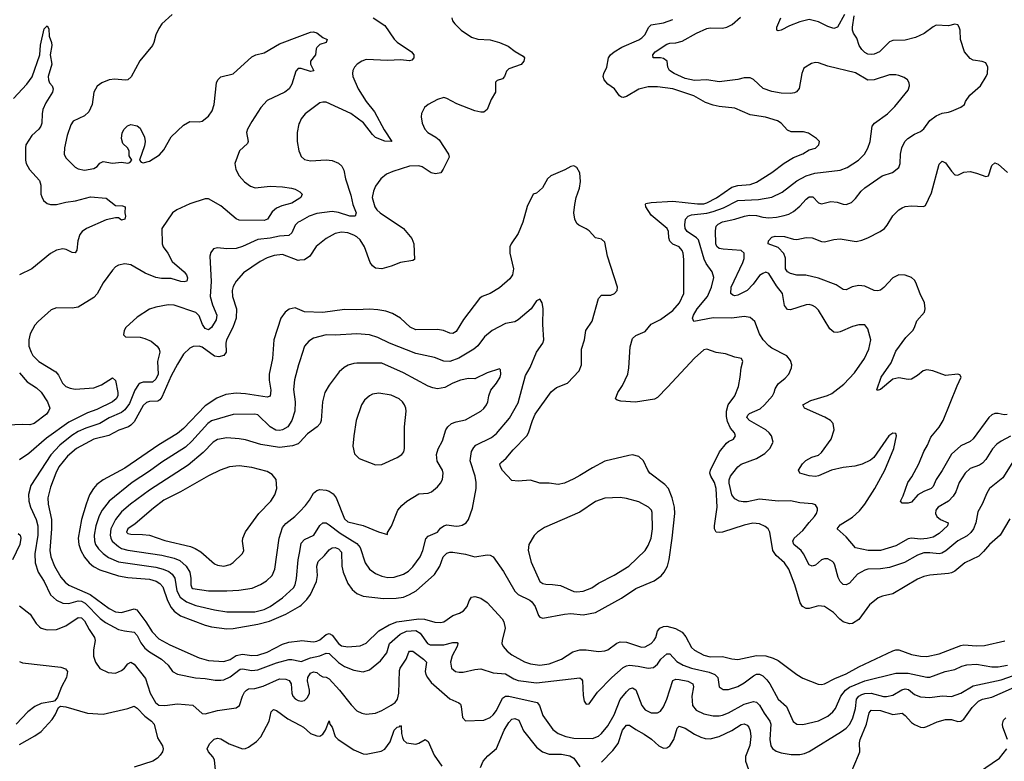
# Model space of a CAD drawing. Header units: inches. Extents: x 1649636 to 1815363, y 506543 to 641975.
# Tile 650 of 656: x 1758192 to 1764550, y 630910 to 635697. Entities that reach past the tile are written whole.
import ezdxf

# ---------------------------------------------------------------- set-up
doc = ezdxf.new("R2010")
doc.units = ezdxf.units.IN
doc.header["$MEASUREMENT"] = 0
doc.layers.add('B7653', color=7, linetype='Continuous')
doc.layers.add('B7663', color=7, linetype='Continuous')

msp = doc.modelspace()

# ---------------------------------------------------------------- linework, layer by layer
at = {"layer": 'B7653', "color": 5}
for points, elevation in [([(1759177.1, 635730), (1759110.7, 635670), (1759090, 635641.2), (1759070, 635599), (1759058.9, 635550), (1759049.3, 635530.7), (1758967.8, 635432.2), (1758912.4, 635327.6), (1758890.2, 635309.8), (1758873.6, 635306.4), (1758807.1, 635312.9), (1758770, 635309.8), (1758723, 635290), (1758692.3, 635267.7), (1758670, 635229.2), (1758658.8, 635150), (1758638.3, 635101.7), (1758610, 635076.9), (1758537.2, 635042.8), (1758521, 635019), (1758498.6, 634950), (1758481, 634870), (1758479.2, 634830), (1758490, 634804.9), (1758550, 634745.3), (1758570, 634734.9), (1758610, 634726.7), (1758670, 634736), (1758691.5, 634750), (1758710, 634772), (1758730, 634781.7), (1758790, 634770.3), (1758850, 634776.9), (1758890, 634771.7), (1758904, 634776), (1758915.4, 634790), (1758898.4, 634818.4), (1758897.8, 634850), (1758888.8, 634870), (1758858.8, 634898.8), (1758848.6, 634930), (1758853.9, 634966.1), (1758866.3, 634990), (1758888.8, 635011.2), (1758910, 635019.7), (1758950, 635011.3), (1758970, 634996.2), (1758998.2, 634938.2), (1759002.1, 634910), (1758997.9, 634882.1), (1758965.2, 634790), (1758976.9, 634776.9), (1758990, 634773.3), (1759030, 634783.9), (1759095, 634825), (1759122, 634858), (1759170, 634941.3), (1759250, 635016.9), (1759290, 635039.6), (1759350, 635037.4), (1759370, 635043.1), (1759410, 635073.7), (1759434.2, 635110), (1759447.8, 635150), (1759462.8, 635290), (1759470.7, 635310), (1759490, 635329.3), (1759571.3, 635348.7), (1759690, 635458.6), (1759716, 635470), (1759770, 635482.7), (1759870, 635541.1), (1760000, 635590.8)], 640), ([(1758152.4, 635187.6), (1758238.2, 635281.8), (1758271.6, 635328.4), (1758321.6, 635470), (1758326.8, 635533.2), (1758350, 635638), (1758370, 635658), (1758379.1, 635639.1), (1758381.6, 635590), (1758397.3, 635550), (1758399.3, 635530), (1758388.5, 635470), (1758399.1, 635410), (1758376.4, 635330), (1758377, 635310), (1758384.9, 635290), (1758401.6, 635270), (1758408.5, 635250), (1758404.2, 635230), (1758360.3, 635159.7), (1758341.9, 635118.1), (1758336.3, 635090), (1758334, 635030), (1758327.4, 635010), (1758314.4, 634990), (1758270, 634949.7), (1758232.3, 634890), (1758228.4, 634870), (1758228.4, 634790), (1758233.2, 634770), (1758255.3, 634730), (1758319.1, 634659.1), (1758327.8, 634630), (1758329.1, 634570.9), (1758333.9, 634553.9), (1758346, 634530), (1758370, 634510.3), (1758390, 634503.8), (1758430, 634504.1), (1758490, 634519.2), (1758551.6, 634528.4), (1758650, 634553.8), (1758750, 634546), (1758810, 634498), (1758855.3, 634495.3), (1758872, 634490), (1758871.3, 634450), (1758876, 634430), (1758870, 634408.7), (1758850, 634404), (1758830, 634419), (1758810, 634419), (1758750, 634406), (1758623.1, 634350), (1758594.9, 634330), (1758579.6, 634310), (1758567.1, 634270), (1758561.3, 634210), (1758550, 634192.3), (1758530, 634193.6), (1758492.7, 634212.7), (1758470, 634218), (1758430, 634209.8), (1758390, 634187.2), (1758270, 634088.2), (1758190, 634049.7)], 620), ([(1760000, 635382.7), (1759990, 635382.9), (1759975.3, 635364.7), (1759950, 635281.2), (1759931.7, 635250), (1759903.1, 635230), (1759790, 635175.4), (1759750, 635129.7), (1759690, 635039.7), (1759663.2, 634990), (1759657.5, 634970), (1759666.3, 634910), (1759662, 634898), (1759610.3, 634850), (1759581.7, 634770), (1759587.4, 634730), (1759608.9, 634690), (1759643.1, 634650), (1759682.4, 634622.4), (1759712.5, 634612.5), (1759810, 634622.3), (1759890, 634619.3), (1759946, 634610), (1759970, 634602.8), (1760000, 634585)], 640), ([(1760000, 635035), (1759995.3, 635024.7), (1759984.7, 634970), (1759983.6, 634910), (1759993.7, 634850), (1760000, 634836)], 660), ([(1760000, 634545.4), (1759950, 634512.7), (1759884.3, 634495.7), (1759850, 634481.1), (1759822.2, 634457.8), (1759792.9, 634410), (1759770, 634401.2), (1759610, 634403.2), (1759590, 634412.5), (1759490, 634495.2), (1759410, 634539.8), (1759390, 634541), (1759290, 634507.6), (1759207, 634470), (1759177.8, 634450), (1759109, 634350), (1759112.8, 634250), (1759118.9, 634230), (1759149.4, 634189.4), (1759176.6, 634136.6), (1759253.1, 634070), (1759268.5, 634050), (1759275.3, 634030), (1759270.3, 634009.7), (1759254.6, 634005.4), (1759232.7, 634007.3), (1759170, 634025.9), (1759107.2, 634027.2), (1759070, 634033.1), (1759001.2, 634061.2), (1758910, 634113.8), (1758870, 634121), (1758830, 634113), (1758810, 634102.9), (1758790, 634080.9), (1758730, 633998.4), (1758691.8, 633928.2), (1758670, 633904.7), (1758570, 633841.7), (1758530, 633834), (1758430, 633836.9), (1758394.8, 633825.2), (1758310, 633749.6), (1758290, 633724.5), (1758259.5, 633670), (1758250.3, 633630), (1758251.7, 633590), (1758264.9, 633550), (1758276.5, 633530), (1758314.9, 633490), (1758424.7, 633424.7), (1758442.7, 633402.7), (1758468, 633350), (1758489.5, 633329.5), (1758517.9, 633317.9), (1758550, 633311.8), (1758670, 633321.6), (1758719, 633341), (1758790, 633384.4), (1758810, 633367.3), (1758826.2, 633290), (1758826.5, 633270), (1758815.4, 633250), (1758791.1, 633230), (1758690, 633179.9), (1758630, 633159.3), (1758510, 633098.4), (1758364.8, 632995.2), (1758250, 632896.8), (1758190, 632856.4)], 640), ([(1760000, 634395.4), (1759990, 634389.8), (1759970.1, 634369.9), (1759950, 634322), (1759930, 634304.5), (1759870, 634300.2), (1759810, 634286.7), (1759730, 634277.3), (1759630, 634232.3), (1759590, 634220.7), (1759530, 634218.7), (1759470, 634224.7), (1759442.9, 634217.1), (1759425.1, 634194.9), (1759420.2, 634170), (1759427.8, 634007.8), (1759421.8, 633910), (1759436.5, 633856.5), (1759465.8, 633790), (1759460.3, 633759.7), (1759430.2, 633710), (1759410, 633695.3), (1759390, 633702.9), (1759372.8, 633730), (1759350, 633785.3), (1759330, 633807.4), (1759190, 633855.3), (1759150, 633856.4), (1759070, 633841.3), (1759030, 633827.6), (1758950, 633777), (1758877.3, 633710), (1758865.5, 633690), (1758862.5, 633662.5), (1758874, 633650), (1758970, 633647.2), (1758999.6, 633639.6), (1759041, 633621), (1759080.3, 633590), (1759092.8, 633570), (1759096.5, 633550), (1759081, 633490), (1759085.7, 633410), (1759070, 633375.7), (1759050, 633357.7), (1758990, 633358.3), (1758970, 633351.4), (1758958.3, 633341.7), (1758935, 633305), (1758901.2, 633218.8), (1758870, 633178.4), (1758850, 633161.5), (1758770, 633128.1), (1758710, 633089.9), (1758619.5, 633060.5), (1758570, 633039.4), (1758527.4, 633012.6), (1758450, 632951), (1758392.6, 632887.4), (1758263.2, 632690), (1758248.6, 632631.4), (1758251.5, 632590), (1758261.2, 632550), (1758297.7, 632470), (1758309.6, 632429.6), (1758308.2, 632370), (1758290.1, 632250), (1758291.4, 632190), (1758310.6, 632130.6), (1758349.4, 632070), (1758390, 631985.3), (1758429, 631949), (1758470, 631931.6), (1758509.5, 631929.5), (1758570, 631945), (1758590, 631942.9), (1758614.6, 631930), (1758712, 631832), (1758746.2, 631806.2), (1758830, 631761.6), (1758868.7, 631751.3), (1758930, 631743.8), (1758950, 631722.8), (1758973.6, 631673.6), (1758999.6, 631639.7), (1759030, 631615.9), (1759107.2, 631570), (1759150.2, 631530), (1759179.5, 631490), (1759210, 631473.2), (1759328, 631448), (1759390, 631444), (1759453.1, 631433.1), (1759490, 631433), (1759510, 631436.6), (1759550, 631454.6), (1759615.8, 631504.2), (1759630, 631507.7), (1759690, 631496.1), (1759730, 631499.8), (1759850, 631545), (1759930, 631567.3), (1759950, 631567.8), (1760000, 631555.7)], 660), ([(1760000, 634144.7), (1759990, 634143.7), (1759890, 634180.7), (1759834.9, 634174.9), (1759790, 634159.8), (1759744.6, 634135.4), (1759637.3, 634062.7), (1759589.2, 634010), (1759570, 633974), (1759563.5, 633950), (1759566.4, 633910), (1759590.8, 633830), (1759589.6, 633770.4), (1759567.5, 633710), (1759528.2, 633630), (1759523, 633610), (1759524.7, 633550), (1759510.3, 633530), (1759478.4, 633521.6), (1759450, 633524.9), (1759370, 633583.2), (1759350, 633590.7), (1759311.8, 633588.2), (1759290, 633576.8), (1759250, 633537.2), (1759210, 633474.2), (1759170, 633397.2), (1759110, 633259.7), (1759097, 633243), (1759084.4, 633235.6), (1759030, 633232.5), (1759010, 633226), (1758990, 633207.1), (1758930, 633102.2), (1758910, 633080.2), (1758894, 633070), (1758832.5, 633047.5), (1758767.8, 633012.2), (1758670, 632989.4), (1758559, 632930), (1758500, 632880), (1758445, 632810), (1758424.5, 632770), (1758390, 632678.7), (1758374.5, 632610), (1758376.6, 632570), (1758396.1, 632470), (1758396.5, 632410), (1758386.1, 632270), (1758393.7, 632230), (1758416.8, 632170), (1758458.3, 632098.3), (1758486.1, 632066.1), (1758510, 632046.3), (1758646.5, 631986.5), (1758770, 631896.6), (1758810, 631874.7), (1758850, 631870.1), (1758930, 631894), (1758948.4, 631888.4), (1759006.4, 631810), (1759046.6, 631746.6), (1759090, 631701.5), (1759161.9, 631661.9), (1759350, 631577.9), (1759410, 631559.6), (1759510, 631554.9), (1759550, 631567), (1759590, 631592.2), (1759630, 631601.5), (1759690, 631592.3), (1759730, 631595.1), (1759790, 631614), (1759890, 631666.2), (1759930, 631679.2), (1760000, 631687.3)], 680), ([(1760000, 633824.6), (1759970, 633837), (1759931.9, 633828.1), (1759905.2, 633810), (1759878.3, 633770), (1759832.1, 633630), (1759823.5, 633510), (1759802.8, 633410), (1759803.1, 633370), (1759813.6, 633306.4), (1759810, 633266.3), (1759790, 633260.2), (1759650, 633281.9), (1759590, 633286.8), (1759523.1, 633276.9), (1759465, 633255), (1759390, 633204.2), (1759250, 633058.3), (1759210, 633025), (1759090, 632953.3), (1758870, 632802.6), (1758730, 632727.4), (1758690, 632695.7), (1758668.4, 632671.6), (1758643.3, 632630), (1758621, 632570), (1758591.6, 632470), (1758569.2, 632350), (1758573.1, 632310), (1758586.2, 632270), (1758610, 632228.4), (1758641.3, 632190), (1758668, 632168.1), (1758710, 632145), (1758830, 632106.8), (1758890, 632095.8), (1759030, 632085.9), (1759072.4, 632072.4), (1759097.3, 632057.3), (1759115.5, 632035.5), (1759147.3, 631947.3), (1759170, 631903.2), (1759190, 631878.7), (1759229.3, 631849.3), (1759390, 631788.4), (1759430, 631777.9), (1759530, 631765.1), (1759570, 631767.2), (1759730, 631795.4), (1759805.4, 631814.6), (1759910, 631860.1), (1760000, 631912)], 720), ([(1760000, 633494.8), (1759991.6, 633468.4), (1759966.8, 633373.2), (1759959.8, 633310), (1759970.1, 633229.9), (1759969.5, 633170), (1759948.3, 633110), (1759924.3, 633070), (1759890, 633049.5), (1759870, 633045), (1759846.9, 633046.9), (1759809.1, 633070), (1759730, 633146), (1759710, 633151.8), (1759570, 633149.2), (1759430, 633107), (1759406.4, 633090), (1759303.7, 632976.3), (1759262.6, 632937.4), (1759110, 632840.8), (1759030, 632781.9), (1758917.1, 632710), (1758770.2, 632590), (1758723.7, 632530), (1758705.8, 632494.2), (1758683.1, 632430), (1758672.1, 632370), (1758673.8, 632333.8), (1758681.5, 632310), (1758700.9, 632280.9), (1758730, 632250.8), (1758765.7, 632225.7), (1758830, 632196.6), (1759070, 632162.3), (1759118.9, 632150), (1759155, 632135), (1759177.3, 632117.3), (1759192.9, 632092.9), (1759207.2, 632010), (1759228.5, 631968.5), (1759270, 631939), (1759330, 631915.9), (1759450, 631888.4), (1759530, 631875.6), (1759710, 631874.8), (1759770, 631889.7), (1759810, 631910.1), (1759890, 631964.6), (1759960.7, 632030), (1759970.5, 632050), (1759979.6, 632090), (1759989.9, 632210), (1760000, 632263.8)], 740), ([(1758190, 633418.4), (1758240.4, 633360.4), (1758300.3, 633320.3), (1758330, 633291.8), (1758371.7, 633230), (1758385.5, 633190), (1758378.4, 633170), (1758363.8, 633150), (1758284.9, 633090), (1758257.4, 633082.6), (1758210, 633084.5), (1758110, 633079.2)], 620), ([(1760000, 632970.2), (1759990, 632959.3), (1759952.9, 632947.1), (1759870, 632934.9), (1759750, 632954.5), (1759650, 632985.2), (1759610, 632992.3), (1759530, 632998.7), (1759470, 632987.7), (1759441.8, 632970), (1759376.9, 632903.1), (1759279.5, 632820.5), (1759030, 632660.8), (1758907.6, 632570), (1758850, 632521), (1758810.1, 632469.9), (1758781.3, 632410), (1758776.3, 632370), (1758779.3, 632350), (1758789.5, 632330), (1758830, 632295.7), (1758850, 632284.6), (1758890, 632272.7), (1759110, 632241.2), (1759190, 632220.6), (1759225.5, 632205.5), (1759267.3, 632170), (1759290.5, 632130.5), (1759298, 632090), (1759296.8, 632050), (1759303.6, 632030), (1759310, 632024.7), (1759410.5, 632009.5), (1759530, 632009.4), (1759606.2, 632013.9), (1759692.2, 632027.8), (1759747.9, 632052), (1759785, 632075), (1759822.4, 632110), (1759839.2, 632150), (1759867.4, 632350), (1759890, 632418.7), (1759910, 632445.5), (1759969.2, 632490.8), (1760000, 632522.7)], 760), ([(1758181.4, 632381.4), (1758195.2, 632370), (1758199.1, 632350), (1758193.4, 632310), (1758146.3, 632210)], 640), ([(1758190, 631912.7), (1758258.7, 631858.7), (1758298.5, 631798.5), (1758318.6, 631778.6), (1758330.2, 631770.2), (1758370, 631759), (1758430, 631759.7), (1758490, 631784.3), (1758570, 631839), (1758590, 631836.1), (1758610, 631817.7), (1758640.3, 631760.3), (1758675.2, 631710), (1758678.2, 631690), (1758668.4, 631630), (1758669.4, 631589.4), (1758680.7, 631550), (1758709.4, 631509.4), (1758763.6, 631483.6), (1758810, 631479.8), (1758850, 631495.3), (1758869, 631511), (1758890, 631539.6), (1758910, 631550.2), (1758930, 631537.6), (1759004.5, 631444.5), (1759033.8, 631350), (1759069.3, 631290), (1759090, 631272.3), (1759130, 631269.4), (1759210, 631280.2), (1759310, 631271.6), (1759370, 631217.4), (1759390, 631215.3), (1759470, 631237.5), (1759590, 631255.8), (1759611.5, 631270), (1759630.7, 631330), (1759643.8, 631356.2), (1759656.3, 631370), (1759670, 631376.8), (1759710, 631380.6), (1759764.6, 631395.4), (1759870, 631441.2), (1759910, 631441.1), (1759932.5, 631432.5), (1759944.4, 631410), (1759948.2, 631350), (1759954.9, 631330), (1759970, 631313.7), (1759990, 631302), (1760000, 631299.9)], 640), ([(1758190, 631553.8), (1758210, 631544.7), (1758457.3, 631517.3), (1758486.6, 631506.6), (1758500.5, 631490), (1758494.6, 631450), (1758462, 631390), (1758436, 631324), (1758419, 631301), (1758405.1, 631294.9), (1758330, 631282.8), (1758290, 631264.2), (1758243.7, 631230), (1758168.8, 631150)], 620), ([(1758190, 631018.7), (1758290, 631074.6), (1758330, 631102.6), (1758400.6, 631179.4), (1758420.5, 631210), (1758442.4, 631257.6), (1758454.8, 631265.2), (1758490, 631262.4), (1758630, 631219.6), (1758730, 631213.1), (1758889.7, 631250.3), (1758930, 631266.7), (1758950, 631252.9), (1759000.5, 631200.5), (1759043.6, 631170), (1759060.9, 631150), (1759081.1, 631061.1), (1759113, 631010), (1759118, 630990), (1759113, 630970), (1759099.5, 630950), (1759081.1, 630930), (1759052.4, 630910), (1758930, 630870.9)], 620), ([(1759460.8, 630810), (1759450, 630919.3), (1759439.6, 630939.6), (1759411.8, 630970), (1759402.4, 630990), (1759418, 631022), (1759447.5, 631052.5), (1759470, 631059.5), (1759490, 631055.6), (1759543.6, 631023.6), (1759630, 630990.3), (1759650, 630992.2), (1759670, 631001.3), (1759721.7, 631038.3), (1759750, 631068.7), (1759803.2, 631170), (1759814.7, 631230), (1759830, 631245.3), (1759850, 631238.5), (1759923, 631183), (1760000, 631143.1)], 620)]:
    msp.add_lwpolyline(points, dxfattribs=dict(at, elevation=elevation))
at = {"layer": 'B7653', "color": 5, "elevation": 780}
msp.add_lwpolyline([(1759610, 632818.2), (1759546, 632810), (1759485.5, 632790), (1759410, 632751.8), (1759231.2, 632648.8), (1759123.5, 632596.5), (1759055.5, 632544.5), (1758937.4, 632442.6), (1758890, 632410.8), (1758881.5, 632390), (1758890, 632379.5), (1758910, 632376), (1758985.1, 632374.9), (1759030, 632369.4), (1759130, 632336.1), (1759295.5, 632295.5), (1759324.3, 632284.3), (1759361.9, 632261.9), (1759450, 632183.6), (1759470, 632175.6), (1759509.7, 632170.3), (1759550, 632179.5), (1759570, 632192.7), (1759630, 632251), (1759638.4, 632270), (1759629.7, 632330), (1759633, 632350), (1759649.8, 632390.2), (1759736.8, 632510), (1759814.5, 632590), (1759840.3, 632630), (1759852.2, 632670), (1759848.4, 632728.4), (1759821.6, 632761.6), (1759790, 632780.4), (1759690, 632806.6)], close=True, dxfattribs=at)
at = {"layer": 'B7663', "color": 5}
for points, elevation in [([(1760981.6, 635710), (1760986.4, 635690), (1761001.3, 635670), (1761043.7, 635630), (1761110, 635583.6), (1761150, 635571.1), (1761230, 635568), (1761290, 635550.2), (1761346.6, 635526.6), (1761392.1, 635492.1), (1761442.3, 635462.3), (1761452.4, 635450), (1761448.5, 635430), (1761430, 635408.3), (1761350, 635379.5), (1761335.6, 635364.4), (1761322.4, 635330), (1761310, 635314.5), (1761275.6, 635304.4), (1761265.1, 635294.9), (1761263.8, 635230), (1761237.1, 635182.9), (1761210, 635118.4), (1761190, 635101.2), (1761170, 635099.8), (1761130, 635109), (1761014.3, 635154.3), (1760950, 635188.3), (1760930, 635194.3), (1760890, 635182.4), (1760830.7, 635150), (1760804.9, 635130), (1760787.4, 635092.6), (1760783.7, 635070), (1760790.3, 635030), (1760808.5, 634990), (1760827.7, 634970), (1760879.5, 634939.5), (1760900.7, 634920.7), (1760960.2, 634830), (1760964.7, 634810), (1760927.5, 634732.5), (1760910.8, 634709.2), (1760876.7, 634703.3), (1760850, 634709), (1760790, 634746.9), (1760770, 634753.6), (1760708.8, 634751.2), (1760602.3, 634717.7), (1760560.6, 634699.4), (1760523.7, 634670), (1760490, 634622.9), (1760475.8, 634590), (1760468.4, 634550), (1760486.2, 634490), (1760499, 634470), (1760520.3, 634450), (1760670, 634349.1), (1760723.9, 634283.9), (1760737.6, 634250), (1760741.1, 634150), (1760730, 634143.5), (1760650, 634130.5), (1760590, 634106.3), (1760530.1, 634089.9), (1760490, 634094), (1760470, 634109), (1760455.4, 634130), (1760418.4, 634230), (1760390, 634275.8), (1760370, 634295.3), (1760350, 634306.2), (1760310, 634320.3), (1760270, 634326.2), (1760230, 634316.8), (1760170, 634285.8), (1760107, 634233), (1760064.7, 634170), (1760030, 634147.5), (1760000, 634144.7)], 680), ([(1760475.5, 635710), (1760550, 635659.3), (1760611.1, 635571.1), (1760630, 635552), (1760722.4, 635490), (1760736.4, 635470), (1760737.1, 635450), (1760723.1, 635436.9), (1760708.8, 635431.2), (1760650, 635438.5), (1760570, 635433.6), (1760430, 635440.4), (1760400.5, 635430), (1760372.2, 635410), (1760353.4, 635390), (1760342.8, 635370), (1760340.3, 635350), (1760344, 635330), (1760377.4, 635250), (1760430, 635168.4), (1760482.6, 635102.6), (1760545.9, 634985.9), (1760596, 634910), (1760550, 634912.4), (1760490, 634937.1), (1760470, 634956.1), (1760411.6, 635031.6), (1760330, 635092.1), (1760170, 635164.4), (1760150, 635165.4), (1760130, 635159.7), (1760036.3, 635090), (1760010, 635057), (1760000, 635035)], 660), ([(1764585.1, 632474.9), (1764522.6, 632370), (1764455.3, 632310), (1764416.8, 632263.2), (1764385.1, 632234.9), (1764295.3, 632190), (1764230, 632137.2), (1764210, 632127), (1764190, 632121.5), (1764070, 632112.2), (1764030, 632102.9), (1763990, 632086.6), (1763830, 631991.1), (1763764.2, 631975.8), (1763735.5, 631964.5), (1763680.4, 631919.6), (1763610, 631825.4), (1763570, 631799.7), (1763550, 631796.9), (1763509.8, 631809.8), (1763487.4, 631827.4), (1763447.8, 631870), (1763390, 631908.2), (1763350, 631912.4), (1763290, 631896.4), (1763270, 631896.9), (1763248, 631910), (1763232.5, 631932.5), (1763198.3, 632050), (1763158.6, 632150), (1763130.4, 632190.4), (1763078, 632238), (1763054.8, 632270), (1763036, 632390), (1763026, 632410), (1763006.2, 632426.2), (1762970, 632442.7), (1762927.2, 632447.2), (1762870, 632434.8), (1762730, 632389.8), (1762710, 632386.8), (1762689.8, 632389.8), (1762679.8, 632410), (1762677.8, 632430), (1762695.4, 632550), (1762689.4, 632670), (1762679.2, 632710), (1762654.2, 632750), (1762649.2, 632770), (1762653.7, 632790), (1762711.6, 632908.4), (1762756.8, 632963.2), (1762770, 632974.9), (1762800.7, 632990), (1762814.7, 633010), (1762808.4, 633030), (1762781.1, 633061.1), (1762762.8, 633102.8), (1762756.2, 633136.2), (1762756.2, 633170), (1762766.4, 633210), (1762809.9, 633270), (1762833.8, 633330), (1762845.6, 633390), (1762851, 633449), (1762861.6, 633490), (1762854, 633510), (1762810, 633518.7), (1762750, 633539.7), (1762690, 633548), (1762630, 633569.6), (1762610, 633565.6), (1762550, 633512.4), (1762375.9, 633324.1), (1762310, 633259.1), (1762291.8, 633248.2), (1762168.4, 633228.4), (1762074.5, 633234.5), (1762050, 633240.9), (1762039.3, 633250), (1762055.1, 633290), (1762084.4, 633335.6), (1762118.5, 633410), (1762126, 633450), (1762134.2, 633585.8), (1762150, 633638.7), (1762170, 633658.3), (1762230, 633684), (1762270, 633732.1), (1762330, 633761.5), (1762410, 633820.2), (1762453.3, 633870), (1762481.6, 633930), (1762481.7, 634150), (1762476.8, 634190), (1762470, 634207.8), (1762450.4, 634230.4), (1762409.1, 634249.1), (1762390, 634267.8), (1762383.2, 634290), (1762381.3, 634330), (1762372.5, 634350), (1762270, 634435.1), (1762234.3, 634490), (1762234.2, 634505.8), (1762236, 634510), (1762270, 634518.2), (1762410, 634525.9), (1762570, 634508), (1762610, 634508.9), (1762630, 634514.6), (1762692.6, 634547.4), (1762790, 634615.5), (1762830, 634626.9), (1762910, 634633.8), (1762950.7, 634649.3), (1763049.7, 634710), (1763129.2, 634770.8), (1763190, 634808), (1763250, 634832), (1763290, 634857.1), (1763330, 634867.4), (1763353, 634890), (1763357, 634910), (1763337.2, 634930), (1763284.9, 634964.9), (1763252.5, 634972.5), (1763173.8, 634973.8), (1763150, 634983.1), (1763108.4, 635028.4), (1763084.8, 635044.8), (1763007.3, 635067.3), (1762910, 635083.5), (1762810, 635125.5), (1762710, 635135.9), (1762670, 635144.5), (1762621.7, 635161.7), (1762546.3, 635206.3), (1762410, 635251.2), (1762310, 635264.3), (1762250, 635263.9), (1762190, 635249.1), (1762110, 635201), (1762090, 635195.1), (1762078, 635198), (1762065.6, 635205.6), (1762032.2, 635250), (1761990, 635281.1), (1761966.2, 635310), (1761960.3, 635330), (1761963.5, 635350), (1761982.8, 635390), (1761993.6, 635450), (1762006.8, 635470), (1762030.3, 635489.7), (1762079.3, 635520.7), (1762190, 635568.1), (1762210, 635581), (1762230, 635601.5), (1762253.2, 635646.8), (1762270, 635664.5), (1762350, 635677.4), (1762410, 635699.3)], 680), ([(1764610.3, 632850), (1764540.2, 632739.8), (1764455.6, 632670), (1764438.3, 632641.7), (1764408.3, 632570), (1764379.3, 632520.7), (1764365.5, 632450), (1764350.6, 632410), (1764334.2, 632385.8), (1764310, 632364.5), (1764250, 632332.8), (1764172, 632268), (1764146.4, 632253.6), (1764130, 632249.9), (1764070, 632256.3), (1764030, 632254.9), (1763990, 632240.5), (1763906.6, 632193.4), (1763810, 632161.6), (1763750, 632152.8), (1763670, 632150.5), (1763650, 632144.3), (1763603, 632117), (1763550, 632059.1), (1763530, 632048.6), (1763510, 632052.2), (1763490, 632071.3), (1763477.2, 632097.2), (1763456.5, 632176.5), (1763450, 632191.6), (1763440.3, 632200.3), (1763410, 632215.8), (1763390, 632216.9), (1763370, 632209.7), (1763330, 632176.4), (1763309.4, 632170), (1763290, 632179.1), (1763253.6, 632250), (1763238.4, 632270), (1763190.8, 632310), (1763184, 632330), (1763194.2, 632350), (1763250, 632398.9), (1763290, 632452.4), (1763325.6, 632490), (1763336.9, 632510), (1763343.6, 632530), (1763342.9, 632542.9), (1763330, 632566), (1763311.3, 632571.3), (1763230, 632577.7), (1763170, 632592), (1763090.2, 632589.8), (1762970, 632602.6), (1762890, 632585.4), (1762864.4, 632584.4), (1762837.2, 632590), (1762810, 632603.5), (1762790, 632629.6), (1762773.7, 632706.3), (1762773.3, 632726.7), (1762782.2, 632750), (1762796.4, 632770), (1762830, 632811.6), (1762850, 632829), (1762950, 632865.2), (1763003.9, 632896.1), (1763036.3, 632930), (1763056.9, 632970), (1763046.2, 633010), (1763032.2, 633030), (1763009.7, 633050), (1762904.4, 633110), (1762888.4, 633130), (1762894.7, 633145.2), (1762905.4, 633154.6), (1762974.3, 633185.7), (1763002.6, 633210), (1763053.3, 633270), (1763065.1, 633290), (1763070, 633313.4), (1763090, 633346.4), (1763135.8, 633384.2), (1763159.6, 633410), (1763176.9, 633450), (1763177.6, 633470), (1763170, 633497.2), (1763146.7, 633526.7), (1763050, 633576.4), (1763030, 633591.1), (1762993.3, 633630), (1762968.8, 633670), (1762938.3, 633750), (1762910, 633774), (1762870, 633780.4), (1762790.2, 633769.8), (1762670, 633773.2), (1762546, 633750), (1762537.2, 633770), (1762543.9, 633790), (1762565.9, 633830), (1762633.4, 633910), (1762659.3, 633970), (1762673.9, 634033.9), (1762664.5, 634070), (1762624.3, 634124.3), (1762611.7, 634151.7), (1762575.5, 634275.5), (1762563.1, 634290), (1762502.6, 634330), (1762489.5, 634349.5), (1762486.2, 634373.8), (1762491.5, 634410), (1762509.8, 634430), (1762530, 634437.6), (1762630, 634447.9), (1762670, 634458.2), (1762736.3, 634483.7), (1762830, 634529.1), (1762963.3, 634536.7), (1763050, 634550.8), (1763116.3, 634583.7), (1763210, 634657.8), (1763270.2, 634690.2), (1763327.2, 634707.2), (1763490, 634725.2), (1763536.6, 634743.4), (1763608.3, 634790), (1763648.5, 634830), (1763670, 634868), (1763684.5, 634910), (1763696.5, 635010), (1763712.1, 635030), (1763795.1, 635090), (1763843.5, 635136.5), (1763930, 635241.6), (1763938.9, 635270), (1763936.9, 635290), (1763926, 635310), (1763904.7, 635324.7), (1763870, 635336.9), (1763850, 635341.3), (1763810, 635340.5), (1763710, 635308.7), (1763670, 635307.8), (1763590, 635354.8), (1763410, 635397.6), (1763350, 635419.7), (1763330, 635421.3), (1763305.7, 635414.3), (1763256.5, 635383.5), (1763243.1, 635350), (1763226.4, 635253.6), (1763208.2, 635231.8), (1763195.4, 635224.6), (1763170, 635219.8), (1763110, 635222.8), (1763050, 635233.6), (1762993.8, 635253.8), (1762930, 635312), (1762910, 635321.4), (1762870, 635321.8), (1762830, 635311.8), (1762710, 635296.9), (1762630, 635308.5), (1762550, 635304.1), (1762490, 635318.7), (1762417.6, 635350), (1762387.8, 635370), (1762377.6, 635390), (1762372.7, 635430), (1762350, 635446.6), (1762330, 635451.6), (1762282, 635450), (1762280.9, 635470), (1762296.2, 635490), (1762370, 635539.2), (1762390, 635546.2), (1762430, 635548.4), (1762470, 635558), (1762563, 635610), (1762630, 635639.7), (1762650, 635644.7), (1762730, 635641.7), (1762759.3, 635650), (1762793.6, 635666.4), (1762847.4, 635712.6)], 660), ([(1764590.8, 633009.2), (1764530, 632977), (1764502.8, 632957.2), (1764473.9, 632926.1), (1764430, 632857.2), (1764410, 632834), (1764390, 632821.5), (1764330, 632800.3), (1764296.9, 632770), (1764258.9, 632710), (1764237.2, 632650), (1764219.2, 632620.8), (1764190.1, 632589.9), (1764123.7, 632550), (1764108.9, 632530), (1764106, 632510), (1764113.7, 632490), (1764139.3, 632470), (1764187.7, 632450), (1764184.2, 632430), (1764130, 632380.6), (1764090, 632355.8), (1764052.7, 632347.3), (1764010, 632342.9), (1763950, 632350.5), (1763930, 632346.6), (1763850, 632300.6), (1763750, 632270.9), (1763670.4, 632270.5), (1763590, 632287.6), (1763530, 632359.8), (1763471.8, 632410), (1763490, 632436.5), (1763570, 632486.7), (1763614.3, 632525.7), (1763649.8, 632570), (1763713.5, 632670), (1763778.7, 632790), (1763837.6, 632930), (1763853.2, 633010), (1763850, 633026), (1763830, 633028.7), (1763804, 633010), (1763708.2, 632870), (1763686.4, 632853.6), (1763631.8, 632828.2), (1763585.2, 632814.8), (1763510, 632807.3), (1763434, 632790), (1763350, 632752.5), (1763330, 632748.9), (1763290, 632752.8), (1763228.9, 632768.9), (1763222, 632790), (1763247.4, 632830), (1763268.8, 632851.2), (1763307, 632873), (1763350, 632886.8), (1763370, 632903.6), (1763433.2, 632990), (1763451.7, 633050), (1763444.8, 633090), (1763428.5, 633110), (1763392.4, 633132.4), (1763259.3, 633190), (1763249.4, 633210), (1763300.2, 633239.8), (1763408.7, 633271.3), (1763435.7, 633284.3), (1763514.7, 633345.3), (1763582.3, 633417.7), (1763648.3, 633510), (1763676.4, 633570), (1763687.8, 633630), (1763670, 633701.2), (1763650, 633726.6), (1763610, 633727.8), (1763570, 633716.9), (1763490, 633682.7), (1763470, 633678.5), (1763450, 633681.1), (1763422.6, 633702.6), (1763350, 633821.1), (1763330, 633841.7), (1763312.4, 633852.4), (1763290, 633858.7), (1763270, 633857.4), (1763170, 633824.7), (1763150, 633825.4), (1763131.5, 633851.5), (1763118.4, 633930), (1763079.1, 633979.1), (1763030, 634059.7), (1763010, 634067.1), (1762990, 634059.7), (1762970, 634045.1), (1762928.2, 633990), (1762888.9, 633950), (1762830, 633918.5), (1762810, 633915.1), (1762798, 633918), (1762785.1, 633930), (1762785.8, 633970), (1762861.9, 634130), (1762870, 634156), (1762870.4, 634190.4), (1762850, 634207.6), (1762734.9, 634214.9), (1762710, 634220.3), (1762694.2, 634234.2), (1762686.9, 634250), (1762685.9, 634334.1), (1762690, 634364.9), (1762702.1, 634377.9), (1762730, 634393.3), (1762810.9, 634409.1), (1762871.5, 634428.5), (1762905.5, 634434.5), (1762950, 634434.1), (1762990, 634422.6), (1763030, 634418.2), (1763078.2, 634421.8), (1763127.7, 634432.3), (1763157.9, 634442.1), (1763190, 634459.7), (1763230, 634492.9), (1763270, 634538.6), (1763290, 634554.2), (1763313.4, 634553.4), (1763350, 634515.3), (1763370, 634508.9), (1763430, 634522.6), (1763470, 634520.3), (1763510, 634506.7), (1763530, 634504.9), (1763562.7, 634517.3), (1763590, 634543.1), (1763625.1, 634590), (1763650, 634612.4), (1763762, 634690), (1763828.1, 634711.9), (1763870, 634744), (1763878.7, 634770), (1763880.4, 634830), (1763888.2, 634870), (1763908.2, 634910), (1763927.8, 634930), (1763970, 634958.9), (1764010, 634974.9), (1764030, 634992.4), (1764070, 635045.7), (1764110, 635076.9), (1764150, 635094.4), (1764190, 635099.5), (1764210, 635107), (1764270, 635133.4), (1764292.7, 635150), (1764299.3, 635170), (1764327.6, 635210), (1764395.6, 635270), (1764434, 635330), (1764442, 635350), (1764443.7, 635390), (1764430, 635419), (1764407.3, 635427.3), (1764350, 635436.3), (1764330, 635446.3), (1764292.6, 635490), (1764266.6, 635570), (1764264.5, 635630), (1764259.3, 635650), (1764250, 635664), (1764230, 635669), (1764190, 635657.2), (1764110, 635660.9), (1764090, 635652), (1764032.6, 635607.4), (1763976.8, 635583.2), (1763910, 635565.8), (1763830, 635563.5), (1763810, 635553.3), (1763745.3, 635490), (1763710, 635474.6), (1763690, 635472.7), (1763670, 635475.3), (1763650, 635484.7), (1763630, 635504), (1763612.9, 635530), (1763597.6, 635577.6), (1763577, 635610), (1763569.3, 635630), (1763569.3, 635650), (1763581.5, 635721.5)], 640), ([(1763517.3, 635730), (1763474, 635650), (1763450, 635639.5), (1763410, 635652.8), (1763350, 635683.1), (1763290, 635698.9), (1763230, 635684.4), (1763162.3, 635657.7), (1763109.5, 635629.5), (1763090, 635624.5), (1763081.2, 635630), (1763080.5, 635650), (1763106.2, 635710)], 640), ([(1760000, 635590.8), (1760070, 635617.6), (1760090, 635618.4), (1760110, 635613), (1760150, 635583), (1760178, 635570), (1760170.8, 635550), (1760130, 635537), (1760110, 635517.2), (1760105.5, 635510), (1760102.8, 635470), (1760070.5, 635430), (1760070.4, 635410), (1760092.2, 635367.8), (1760070, 635363.5), (1760010, 635382.6), (1760000, 635382.7)], 640), ([(1760000, 634836), (1760010, 634814), (1760030, 634794.4), (1760070, 634785.3), (1760171.9, 634791.9), (1760210, 634788.5), (1760250, 634770.4), (1760272.1, 634752.1), (1760285.7, 634725.7), (1760295.5, 634670), (1760330, 634563.8), (1760343.5, 634503.5), (1760365.2, 634450), (1760359.1, 634430), (1760324.5, 634430), (1760250, 634453.4), (1760210, 634459.9), (1760110, 634446), (1760061.3, 634430), (1760000, 634395.4)], 660), ([(1760000, 631912), (1760010, 631917.7), (1760046.6, 631953.4), (1760070, 631987.5), (1760108.1, 632070), (1760114, 632110), (1760109.8, 632170), (1760119.4, 632200.6), (1760160.9, 632239.1), (1760190, 632275.6), (1760210, 632288), (1760230, 632289.2), (1760250, 632281.6), (1760270, 632259.3), (1760271.5, 632170), (1760280.9, 632130), (1760310, 632058), (1760338.4, 632018.4), (1760370, 631992.6), (1760410, 631976.2), (1760540.5, 631960.5), (1760622.5, 631962.5), (1760669.9, 631970.1), (1760710, 631985.7), (1760752.7, 632010), (1760870, 632114.7), (1760905.6, 632170), (1760927.4, 632230), (1760950, 632253.5), (1760970, 632260.6), (1760990, 632260.1), (1761070, 632247.9), (1761130, 632230.2), (1761210, 632242.3), (1761230, 632241.1), (1761250, 632228.9), (1761315.5, 632135.5), (1761390, 632007.3), (1761410, 631986.6), (1761486.3, 631950), (1761499.5, 631939.5), (1761520.9, 631910), (1761542, 631850), (1761550, 631840.7), (1761570, 631833), (1761710, 631860.1), (1761750, 631863), (1761830, 631855.3), (1761910, 631869.5), (1762078.1, 631961.9), (1762170, 632025), (1762290, 632073.8), (1762333.3, 632106.7), (1762354.2, 632130), (1762375, 632170), (1762386.9, 632213.1), (1762406.1, 632350), (1762422, 632510), (1762420.2, 632550), (1762404.5, 632610), (1762381.6, 632670), (1762357.2, 632697.2), (1762260.5, 632770), (1762247.2, 632790), (1762221, 632850), (1762190, 632878), (1762150, 632887.4), (1762124.6, 632884.6), (1761970, 632847), (1761890, 632805.3), (1761810, 632754.2), (1761770, 632734), (1761710, 632705.3), (1761670, 632696.4), (1761610, 632705.7), (1761550, 632705.1), (1761490, 632725.4), (1761410, 632718.9), (1761370, 632723.6), (1761310, 632786.9), (1761295.8, 632810), (1761293.3, 632830), (1761300.8, 632839.2), (1761334.3, 632865.7), (1761379.1, 632920.9), (1761466.4, 633010), (1761477.8, 633030), (1761502.6, 633110), (1761521.1, 633150), (1761625, 633295), (1761657.6, 633322.4), (1761730, 633351), (1761804.8, 633430), (1761819.2, 633470), (1761820.5, 633570), (1761839.8, 633630), (1761847.3, 633690), (1761889.7, 633750.3), (1761930, 633897.3), (1761950, 633918.4), (1762010, 633918.9), (1762033, 633930), (1762049.7, 633950), (1762053.3, 633970), (1761988.3, 634170), (1761970, 634261.2), (1761950, 634279.5), (1761910, 634289.5), (1761870, 634333.7), (1761850, 634348.2), (1761803.7, 634370), (1761790, 634380.7), (1761775.8, 634410), (1761771.1, 634450), (1761775.8, 634504.2), (1761784.7, 634550), (1761806.3, 634610), (1761813, 634653), (1761810, 634708), (1761790, 634744), (1761770, 634754), (1761750, 634749), (1761712.8, 634727.2), (1761621, 634690), (1761600.5, 634670), (1761567.5, 634612.5), (1761530, 634578), (1761508.8, 634571.2), (1761468.5, 634491.5), (1761440.3, 634390), (1761410, 634317.2), (1761364.9, 634250), (1761357.1, 634230), (1761357, 634190), (1761380.9, 634090), (1761374.6, 634050), (1761356, 634024), (1761290, 633966), (1761230, 633929.8), (1761178, 633910), (1761162, 633898), (1761057.7, 633762.3), (1761010, 633684.1), (1760990, 633672.3), (1760970, 633672.7), (1760927.6, 633690), (1760890, 633697.7), (1760750, 633694.3), (1760712.5, 633712.5), (1760650, 633769.7), (1760599.8, 633799.8), (1760556.5, 633816.5), (1760505, 633825), (1760450, 633829), (1760370, 633824.4), (1760290, 633827.4), (1760150, 633807.3), (1760030, 633812.2), (1760000, 633824.6)], 720), ([(1764568, 633148), (1764550, 633147.1), (1764510, 633155.9), (1764490, 633154.6), (1764470, 633146.6), (1764450, 633128.5), (1764350, 632990.7), (1764330, 632974.6), (1764270, 632946.3), (1764210, 632891.7), (1764150, 632786.2), (1764110.7, 632729.3), (1764090, 632683.6), (1764077.6, 632670), (1764030, 632652.6), (1763992.2, 632630), (1763950, 632583.6), (1763930, 632575.6), (1763890, 632576), (1763879.5, 632590), (1763896.8, 632623.2), (1763927.9, 632710), (1763953.6, 632746.4), (1763997.8, 632830), (1764029.9, 632910), (1764054, 632950), (1764076.9, 633003.1), (1764130, 633066.7), (1764156.3, 633110), (1764245.9, 633334.1), (1764272.3, 633390), (1764264, 633404), (1764250, 633409), (1764170, 633401.1), (1764089.3, 633430), (1764050, 633437.8), (1764027, 633430), (1763990, 633400.4), (1763950, 633377.6), (1763930, 633374), (1763870, 633385.3), (1763830, 633377.4), (1763750, 633309.6), (1763730, 633304), (1763727.6, 633307.6), (1763754.5, 633390), (1763818.9, 633481.1), (1763850, 633556.9), (1763914.6, 633645.5), (1763958.9, 633690), (1763970.9, 633710), (1763986.5, 633753.5), (1764034, 633810), (1764039.1, 633830), (1764034, 633870), (1764006.8, 633926.8), (1763980, 634000), (1763970, 634016.3), (1763950, 634033.5), (1763910, 634048.3), (1763870, 634051), (1763830, 634031.2), (1763771.4, 633968.6), (1763750, 633950.8), (1763733.8, 633946.1), (1763710, 633949), (1763650, 633977), (1763610, 633982.4), (1763567.9, 633972.1), (1763530, 633954), (1763510, 633954.7), (1763465, 633985), (1763350, 634029.1), (1763267.7, 634047.7), (1763210, 634047.5), (1763170, 634058.7), (1763150, 634069.9), (1763137.5, 634090), (1763137.3, 634157.3), (1763127.6, 634187.6), (1763090, 634226.4), (1763025.2, 634250), (1763026.6, 634270), (1763050, 634293.1), (1763070, 634299), (1763130, 634297.4), (1763190, 634280.2), (1763210, 634279), (1763270, 634290.2), (1763310, 634288.4), (1763370, 634265), (1763390, 634264.1), (1763450, 634279.1), (1763490, 634283.7), (1763594.1, 634265.9), (1763630, 634273.1), (1763668, 634290), (1763747.6, 634330), (1763776.9, 634350), (1763794.3, 634370), (1763829.8, 634430.2), (1763869.6, 634470), (1763890, 634483.1), (1763910, 634491.5), (1763950, 634495.6), (1764029.5, 634490.5), (1764041.2, 634498.8), (1764079.5, 634580.5), (1764130, 634764), (1764150, 634783), (1764170, 634772.4), (1764210, 634718.4), (1764230, 634696.4), (1764235.6, 634695.6), (1764250, 634694), (1764290, 634712.6), (1764330, 634716.5), (1764370, 634707.5), (1764430, 634685.7), (1764448.7, 634690), (1764470, 634756), (1764490, 634773.4), (1764510, 634765.5), (1764570.2, 634710.2)], 620), ([(1760000, 634585), (1760003.2, 634583.2), (1760014.9, 634570), (1760007, 634550), (1760000, 634545.4)], 640), ([(1760000, 632263.8), (1760010, 632317), (1760030, 632341), (1760091, 632369), (1760130, 632431.4), (1760150, 632449.2), (1760170, 632448.6), (1760190, 632436.6), (1760261.7, 632381.7), (1760370, 632316.3), (1760391.4, 632290), (1760423.2, 632190), (1760450, 632150.2), (1760490, 632121.2), (1760530, 632105), (1760570, 632095.5), (1760610, 632098.6), (1760670, 632117.8), (1760702, 632138), (1760730, 632164.4), (1760777.6, 632230), (1760794.8, 632270), (1760815, 632345), (1760830, 632364.2), (1760889.4, 632390), (1760910, 632414), (1760930.8, 632429.2), (1760950, 632435.6), (1761010, 632426.7), (1761030, 632428.9), (1761050, 632433.7), (1761074, 632450), (1761090, 632470.8), (1761115.8, 632544.2), (1761138.8, 632670), (1761139.8, 632710), (1761133.8, 632750), (1761101.2, 632850), (1761109.9, 632910.1), (1761123.8, 632936.2), (1761136.9, 632950), (1761238.8, 633001.2), (1761270, 633026), (1761355.1, 633124.9), (1761410, 633223.1), (1761458.8, 633401.2), (1761488.8, 633451.2), (1761529.8, 633550.2), (1761569.6, 633610), (1761577.4, 633630), (1761569.6, 633730.3), (1761572.1, 633832.1), (1761565.2, 633870), (1761554, 633890), (1761550, 633892.3), (1761530, 633882.7), (1761494.8, 633830), (1761410, 633759.7), (1761390, 633746.9), (1761330, 633735.4), (1761242.4, 633690), (1761193.4, 633650), (1761150, 633592.8), (1761123.6, 633570), (1761028.3, 633511.7), (1760970, 633489.8), (1760930, 633493.5), (1760870, 633517.2), (1760750, 633542.6), (1760580.5, 633610), (1760505.4, 633645.4), (1760450, 633662.9), (1760370, 633668.4), (1760230, 633661.1), (1760170, 633663.1), (1760090, 633641), (1760058.8, 633621.2), (1760030.2, 633589.8), (1760000, 633494.8)], 740), ([(1760000, 632522.7), (1760038, 632562), (1760064.2, 632595.8), (1760090, 632640.3), (1760110, 632658.3), (1760130, 632663.6), (1760170, 632660.2), (1760190, 632653.6), (1760215.9, 632635.9), (1760235.6, 632610), (1760290, 632474.6), (1760310, 632456.3), (1760410, 632431), (1760509.4, 632390.6), (1760566, 632374), (1760566, 632386), (1760593.1, 632426.9), (1760634, 632530), (1760658.8, 632561.2), (1760691.6, 632590), (1760770, 632635.6), (1760830, 632641.5), (1760850.6, 632649.4), (1760890, 632682), (1760910, 632706.4), (1760921.7, 632730), (1760927.1, 632770), (1760921.7, 632790), (1760888.2, 632848.2), (1760883.5, 632890), (1760893.3, 632926.7), (1760922, 632978), (1760944.7, 633050), (1760956.9, 633070), (1760980.7, 633090), (1761010, 633101.8), (1761070, 633114), (1761169.6, 633170), (1761190, 633187.8), (1761207.1, 633210), (1761215.3, 633230), (1761221.5, 633270), (1761234.7, 633305.3), (1761271, 633350), (1761294.2, 633390), (1761299.7, 633410), (1761296.3, 633436.3), (1761290, 633442.7), (1761210, 633416.8), (1761130, 633378.9), (1761090, 633381.4), (1761039.1, 633370), (1760990, 633350.7), (1760937.5, 633322.5), (1760890, 633314.8), (1760859.7, 633319.7), (1760830, 633330.7), (1760670, 633417.7), (1760530, 633480.2), (1760370, 633479.7), (1760350, 633478.5), (1760313.3, 633466.7), (1760287.4, 633452.6), (1760255.1, 633424.9), (1760190, 633338.4), (1760161.7, 633290), (1760146.5, 633230), (1760139.6, 633110), (1760131.6, 633090), (1760112, 633070), (1760050, 633024.4), (1760000, 632970.2)], 760), ([(1760000, 631687.3), (1760011.3, 631688.7), (1760090, 631682.1), (1760110, 631684.4), (1760130, 631693), (1760170, 631728.5), (1760190, 631734.3), (1760210, 631725), (1760250, 631671.2), (1760270, 631656.3), (1760311.8, 631648.2), (1760390, 631655.3), (1760430, 631671.9), (1760510, 631751.2), (1760578, 631790), (1760627.1, 631810), (1760770.1, 631830.1), (1760806.6, 631826.6), (1760872.9, 631807.1), (1760910, 631806.2), (1760930, 631811), (1760988.1, 631851.9), (1761032.9, 631867.1), (1761058.5, 631881.5), (1761081.7, 631910), (1761094.8, 631945.2), (1761110, 631968.9), (1761130, 631972.8), (1761170, 631962.5), (1761210, 631934.8), (1761306.8, 631830), (1761319, 631810), (1761327.8, 631770), (1761306.7, 631690), (1761306.3, 631670), (1761314.3, 631650), (1761340.8, 631620.8), (1761370, 631598), (1761452.3, 631552.3), (1761490, 631539.4), (1761550, 631529.4), (1761610, 631538.7), (1761690, 631568.7), (1761764.1, 631615.9), (1761810, 631629.5), (1761850, 631629.5), (1761930, 631618.2), (1761970, 631622), (1761990, 631630.2), (1762048.1, 631671.9), (1762070, 631680.1), (1762110, 631678), (1762207.2, 631647.2), (1762230, 631649.3), (1762270, 631671.2), (1762288.4, 631691.6), (1762298.9, 631710), (1762311.4, 631750), (1762325.1, 631770), (1762350, 631780.2), (1762370, 631781.3), (1762426.6, 631766.6), (1762470, 631742.4), (1762494.4, 631714.4), (1762530, 631644.2), (1762550, 631626.6), (1762610, 631594.3), (1762650, 631585), (1762730, 631585.5), (1762790.8, 631570.8), (1762830, 631566.3), (1762950, 631592.6), (1763010.7, 631590.7), (1763056.6, 631576.6), (1763090, 631560.2), (1763210.4, 631470), (1763250, 631446.3), (1763347.8, 631407.8), (1763370, 631404.9), (1763390, 631409.1), (1763455.9, 631444.1), (1763530, 631475.3), (1763610, 631519.8), (1763830, 631623.2), (1763850, 631628.4), (1763870, 631629.3), (1763950, 631599.4), (1764010, 631587.8), (1764050, 631586.1), (1764130, 631603.5), (1764270, 631657.5), (1764290, 631660.8), (1764370, 631654.8), (1764422.8, 631657.2), (1764552.9, 631687.1)], 680), ([(1760000, 631555.7), (1760010, 631553.2), (1760070, 631578.4), (1760130, 631590.1), (1760170, 631608.5), (1760190, 631605.4), (1760250, 631548.7), (1760290, 631520.9), (1760350, 631498.2), (1760410, 631486.7), (1760450, 631500.3), (1760522.1, 631557.9), (1760563.4, 631610), (1760580.6, 631670), (1760649.9, 631730.1), (1760690, 631749.3), (1760750, 631753.7), (1760777.8, 631737.8), (1760825.2, 631670), (1760842.5, 631662.5), (1760930, 631661.4), (1760990, 631676.1), (1761016, 631676), (1761020.3, 631670), (1761015.9, 631650), (1760984.4, 631590), (1760973.2, 631550), (1760980.3, 631510), (1761005.5, 631490), (1761030, 631484.5), (1761055, 631485), (1761130, 631502), (1761170, 631505.8), (1761250, 631480.8), (1761330, 631475), (1761381.9, 631441.9), (1761410, 631432.4), (1761530, 631416.3), (1761808.8, 631448.8), (1761820.9, 631440.9), (1761826.7, 631430), (1761830, 631334), (1761838, 631298), (1761850, 631278), (1761870, 631281), (1761923.7, 631356.3), (1762016.4, 631450), (1762090, 631515.8), (1762110, 631526.8), (1762130.4, 631529.6), (1762184.8, 631524.8), (1762250, 631510.9), (1762285.6, 631514.4), (1762310, 631536.9), (1762332.6, 631570), (1762370, 631603.8), (1762390, 631604.4), (1762434.9, 631554.9), (1762476.5, 631530), (1762530.5, 631510.5), (1762645.2, 631485.2), (1762681.3, 631470), (1762699.8, 631450), (1762708.9, 631390), (1762734.4, 631374.4), (1762770, 631373.8), (1762830, 631393.1), (1762870, 631416.1), (1762930, 631462.6), (1762950, 631472.1), (1762970, 631471.6), (1762990, 631462.2), (1763016.7, 631436.7), (1763035.8, 631410), (1763089.2, 631310), (1763144.4, 631264.4), (1763187.5, 631167.5), (1763210, 631150.3), (1763250, 631148.2), (1763350, 631170.1), (1763410, 631202.2), (1763443.5, 631230), (1763459.8, 631250), (1763494.9, 631330), (1763524.7, 631370), (1763551.2, 631388.8), (1763650, 631429.7), (1763850, 631479.5), (1763930, 631478.4), (1764050, 631453.7), (1764070, 631453.9), (1764169.1, 631489.1), (1764230, 631502.9), (1764276.1, 631523.9), (1764307.5, 631532.5), (1764370, 631537.6), (1764470, 631519.6), (1764510, 631519.4), (1764570, 631531.5)], 660), ([(1760000, 631299.9), (1760010, 631297.8), (1760030, 631302.3), (1760050, 631322), (1760063.5, 631350), (1760064.1, 631370), (1760050.9, 631430), (1760052, 631450), (1760070, 631478.4), (1760090, 631488.2), (1760110, 631483.2), (1760130, 631465.6), (1760150, 631455.6), (1760170, 631452), (1760190, 631442), (1760256.6, 631370), (1760333.4, 631273.4), (1760370, 631236.1), (1760400.4, 631220.4), (1760430, 631213.8), (1760490, 631221.3), (1760530, 631237.3), (1760590, 631271.4), (1760616, 631290), (1760632.5, 631310), (1760641, 631350), (1760644.6, 631495.4), (1760649.3, 631510), (1760688.1, 631570), (1760705.2, 631614.8), (1760710, 631620.3), (1760730, 631621.1), (1760800.3, 631570), (1760818.6, 631550), (1760810.9, 631490), (1760814.2, 631470), (1760824.4, 631450), (1760850, 631419.3), (1760970, 631312.4), (1761028.3, 631288.3), (1761037.8, 631277.8), (1761043.6, 631263.6), (1761051.7, 631191.7), (1761070.4, 631170.4), (1761190, 631174.9), (1761230, 631192.6), (1761250, 631210.3), (1761270, 631237.8), (1761310, 631318), (1761330, 631330.1), (1761350, 631331.3), (1761534, 631290), (1761549.2, 631270), (1761570, 631204.9), (1761635.8, 631115.8), (1761670, 631088.4), (1761718, 631070), (1761770, 631060.1), (1761890, 631057.1), (1761928.6, 631071.4), (1761950, 631088.3), (1761990, 631138.2), (1762029.9, 631210.1), (1762070, 631309.2), (1762110, 631359.3), (1762130, 631377.2), (1762150, 631384.4), (1762170, 631370.4), (1762208.5, 631270), (1762230, 631242.3), (1762270, 631222.4), (1762310, 631222), (1762330, 631233.1), (1762350, 631262), (1762370.5, 631310), (1762409.4, 631430.6), (1762430, 631440.2), (1762450, 631438.5), (1762506.7, 631426.7), (1762538.5, 631410), (1762542.9, 631390), (1762531.5, 631330), (1762537.2, 631270), (1762560.3, 631240.3), (1762610, 631216.8), (1762670, 631202.7), (1762710, 631202.3), (1762730, 631206.6), (1762770, 631223.5), (1762870, 631279), (1762930, 631295.5), (1762950, 631291.7), (1762970, 631272.2), (1762999.6, 631219.5), (1763037.1, 631170), (1763041.9, 631150), (1763035.3, 631050), (1763043.5, 631010), (1763053.3, 630993.3), (1763076.3, 630976.3), (1763110, 630964.5), (1763173.9, 630953.9), (1763230, 630953.4), (1763260, 630960), (1763290, 630973), (1763498.8, 631101.2), (1763530, 631124.7), (1763551.9, 631150), (1763573.1, 631190), (1763589.4, 631250), (1763595.8, 631310), (1763610.6, 631329.4), (1763630, 631340.3), (1763650, 631347.3), (1763690, 631350.1), (1763770, 631329), (1763790, 631327.8), (1763830, 631336.1), (1763888.6, 631371.4), (1763910, 631376.8), (1763932.4, 631372.4), (1763970, 631341.4), (1764010, 631326.6), (1764070, 631322.5), (1764150, 631331.9), (1764210, 631327.2), (1764270, 631348.8), (1764350, 631397.9), (1764530, 631435.2), (1764610, 631462.9)], 640), ([(1763562.3, 630837.7), (1763609.8, 630950), (1763616.8, 630970), (1763614.9, 631030), (1763619.3, 631050), (1763661.1, 631150), (1763676.7, 631223.4), (1763690, 631239.3), (1763750, 631238.1), (1763830, 631212.2), (1763890, 631219.7), (1763910, 631206.5), (1763950, 631160.9), (1763970, 631146.7), (1764010, 631130.3), (1764030, 631129), (1764050, 631134), (1764116.4, 631163.6), (1764170, 631179.8), (1764210, 631179.4), (1764250, 631167.2), (1764270, 631168.1), (1764290, 631180.9), (1764343.2, 631256.8), (1764382.9, 631297.1), (1764409.9, 631310.1), (1764470, 631324.9), (1764650, 631402.5)], 620), ([(1760000, 631143.1), (1760025.3, 631130), (1760068.7, 631088.7), (1760110, 631074.9), (1760130, 631072.7), (1760150, 631084.4), (1760166.6, 631110), (1760190, 631171), (1760195.5, 631150), (1760210, 631130.7), (1760228.6, 631070), (1760247.5, 631050), (1760350, 630983.2), (1760410, 630958), (1760430, 630956.5), (1760525.2, 630974.8), (1760550, 630987.9), (1760584.9, 631035.1), (1760609.9, 631110), (1760630, 631130.2), (1760645.7, 631134.3), (1760650, 631140.7), (1760654.4, 631134.4), (1760656.9, 631090), (1760663.4, 631063.4), (1760670, 631047.3), (1760688.9, 631028.9), (1760750, 631020.7), (1760770, 631027.3), (1760810, 631050.8), (1760830, 631037.3), (1760868.8, 630948.8), (1760918.9, 630878.9)], 620), ([(1761168.4, 630870), (1761185.1, 630910), (1761214.2, 630945.8), (1761270, 630992), (1761321, 631110), (1761350, 631159.3), (1761370, 631181.1), (1761390, 631186.4), (1761414.9, 631174.9), (1761446.1, 631106.1), (1761530, 631001.6), (1761567.9, 630970), (1761610, 630955.8), (1761690, 630956.9), (1761745.6, 630945.6), (1761770.2, 630930), (1761810, 630874.6)], 620), ([(1764571.1, 631050), (1764540.1, 631130), (1764538.2, 631150), (1764544.8, 631175.2), (1764560.9, 631190)], 580), ([(1761950, 630903.2), (1762021.2, 630978.8), (1762056, 631024), (1762084.1, 631110), (1762110, 631143.2), (1762130, 631142.7), (1762170, 631114.5), (1762225.1, 631085.1), (1762272.3, 631052.3), (1762318.7, 631010), (1762350, 630994.9), (1762370, 630996.9), (1762390.4, 631009.6), (1762415.8, 631050), (1762436.8, 631123.2), (1762450, 631135.8), (1762490, 631124.2), (1762550, 631085), (1762590, 631065.7), (1762617.6, 631057.6), (1762650, 631055.5), (1762710, 631069.5), (1762790, 631109.6), (1762850, 631146.7), (1762870, 631151), (1762890, 631142.4), (1762900.7, 631130), (1762910, 631107.3), (1762914.5, 631070), (1762907.3, 631012.7), (1762880, 630940), (1762879.4, 630910), (1762897.9, 630857.9)], 620), ([(1764383.3, 630836.7), (1764519.3, 630930), (1764567.7, 630990)], 580)]:
    msp.add_lwpolyline(points, dxfattribs=dict(at, elevation=elevation))
for points, elevation in [([(1760510, 633285.7), (1760470, 633279.7), (1760450.3, 633269.7), (1760419.4, 633240.6), (1760399.5, 633210), (1760364.9, 633110), (1760348.9, 633010), (1760343.7, 632943.7), (1760354, 632894), (1760384.8, 632864.8), (1760490, 632824.4), (1760530, 632826.4), (1760629.6, 632870.4), (1760659, 632890), (1760672, 632908), (1760676.2, 632930), (1760676.4, 633070), (1760688.2, 633170), (1760685.4, 633190), (1760676, 633210), (1760663.5, 633230), (1760643, 633250), (1760590, 633273.3)], 780), ([(1762070, 632612.4), (1761970, 632608.5), (1761910, 632587.1), (1761810, 632519.1), (1761580.4, 632419.6), (1761535.5, 632390), (1761513.5, 632366.5), (1761480.5, 632310), (1761474.4, 632270), (1761494.5, 632194.5), (1761550.3, 632070), (1761570, 632057.1), (1761590, 632052.8), (1761632.2, 632052.2), (1761684.4, 632044.4), (1761770, 632006.2), (1761790, 632002.9), (1761830, 632007.5), (1761887.6, 632030), (1761930, 632059.7), (1762030, 632111.2), (1762126.6, 632170), (1762230.4, 632269.6), (1762250, 632303.1), (1762269, 632350), (1762278.6, 632410), (1762276.5, 632516.5), (1762271.6, 632531.6), (1762251.8, 632550), (1762190, 632584.7), (1762110, 632607.1)], 740)]:
    msp.add_lwpolyline(points, close=True, dxfattribs=dict(at, elevation=elevation))

doc.saveas('drawing.dxf')
